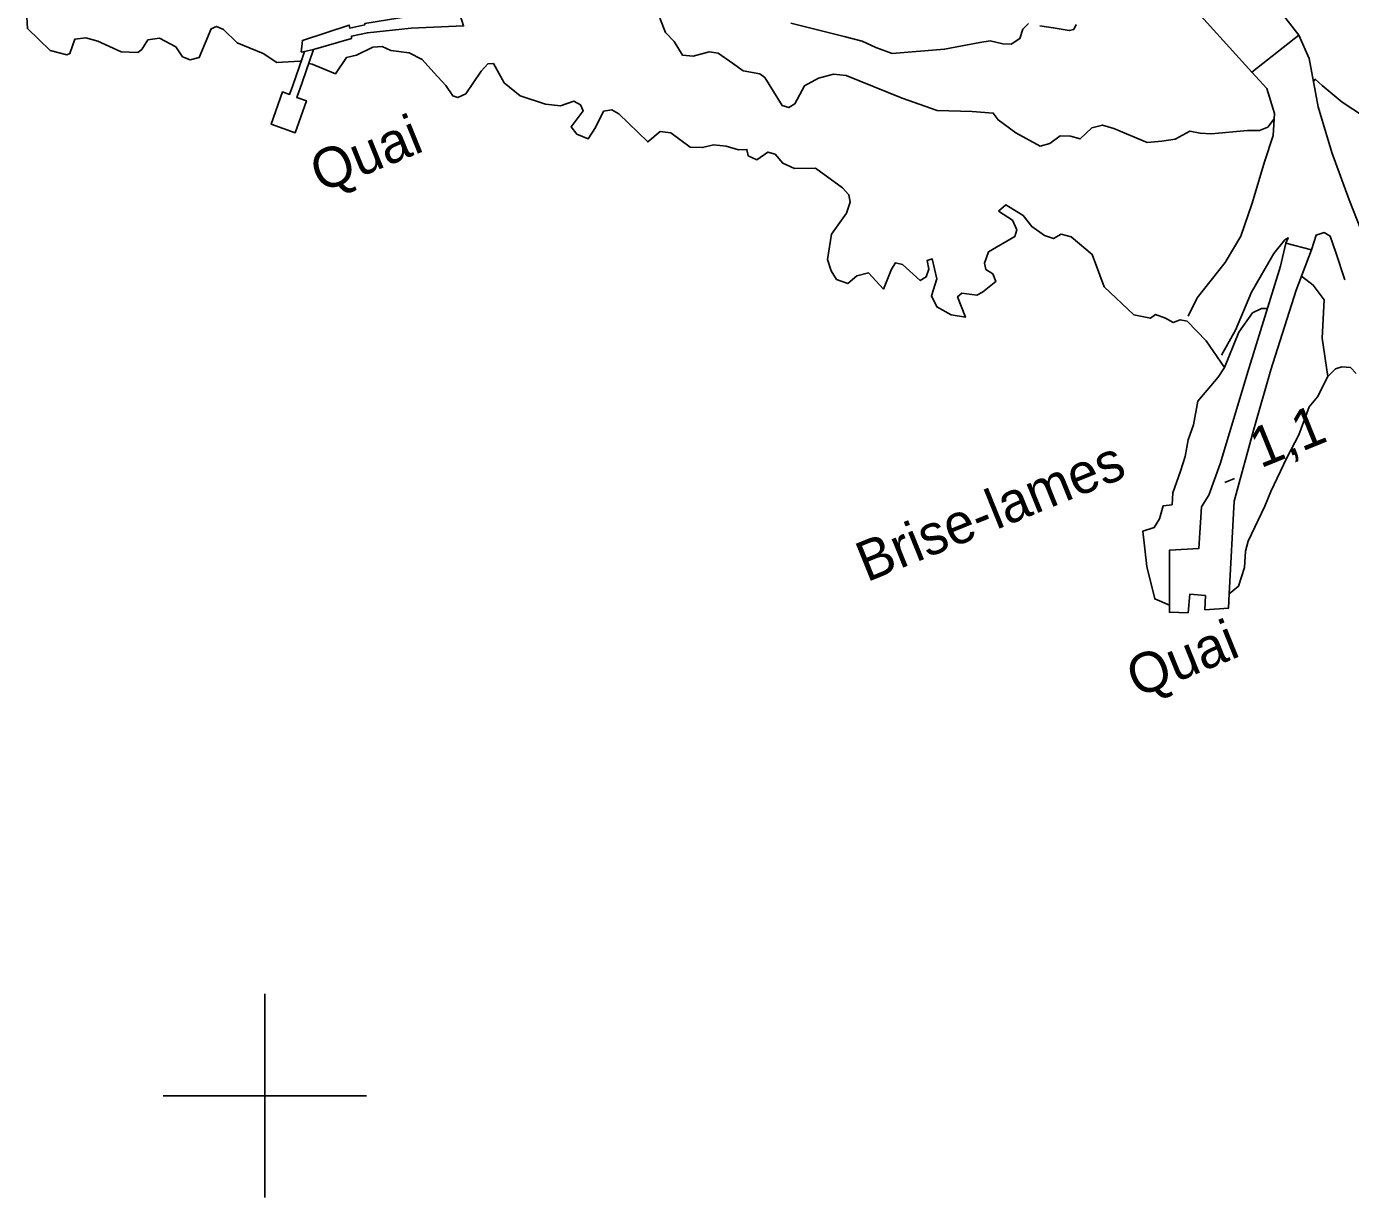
# Model space of a CAD drawing. Extents: x 362852 to 366875, y 5563573 to 5566479.
# Drawn here: x 363576.6 to 363706.7, y 5563990 to 5564105 of the extents above; entities that cross this region are included whole.
import ezdxf

# ---------------------------------------------------------------- set-up
doc = ezdxf.new("R2010")
doc.units = 0
for name, color, linetype in [('Niveau 10', 7, 'Continuous'), ('Niveau 19', 7, 'Continuous'), ('Niveau 2', 7, 'Continuous'), ('Niveau 21', 7, 'Continuous'), ('Niveau 26', 7, 'Continuous'), ('Niveau 3', 7, 'Continuous'), ('Niveau 4', 7, 'Continuous'), ('Niveau 61', 7, 'Continuous')]:
    doc.layers.add(name, color=color, linetype=linetype)

msp = doc.modelspace()

# ---------------------------------------------------------------- linework, layer by layer
at = {"layer": 'Niveau 10'}
for points in [[(363604.79, 5564102.76), (363603.66, 5564099.52), (363603.14, 5564098.06), (363604.08, 5564097.73), (363602.98, 5564094.59), (363600.63, 5564095.42), (363601.75, 5564098.59), (363602.43, 5564098.35), (363602.74, 5564099.22), (363603.71, 5564101.99), (363603.91, 5564102.57)], [(363700.3, 5564083.73), (363699.78, 5564081.48), (363696.7, 5564071.54), (363693.85, 5564062.05), (363692.76, 5564058.98), (363692.03, 5564057.83), (363691.77, 5564053.75), (363688.87, 5564053.58), (363688.87, 5564047.48), (363690.71, 5564047.43), (363690.88, 5564049.26), (363692.41, 5564049.13), (363692.37, 5564047.73), (363694.69, 5564047.89), (363694.76, 5564049.29), (363695.23, 5564058.41), (363697.18, 5564065.48), (363698.85, 5564071.3), (363701.33, 5564079.12), (363702.83, 5564083.08), (363700.3, 5564083.73)], [(363694.76, 5564049.29), (363695.65, 5564050.04), (363696.26, 5564051.87), (363696.34, 5564053.47), (363696.61, 5564054.47), (363698.24, 5564057.92), (363698.83, 5564059.36), (363700.4, 5564062.65), (363701.58, 5564064.91), (363702.62, 5564067.67), (363703.41, 5564068.63), (363704.45, 5564070.64), (363703.89, 5564074.42), (363704.07, 5564078.16), (363703.01, 5564079.62), (363701.84, 5564080.48)], [(363688.87, 5564048.17), (363687.44, 5564048.79), (363686.67, 5564051.98), (363686.27, 5564055.46), (363687.39, 5564055.8), (363687.91, 5564056.65), (363688.25, 5564057.93), (363689.14, 5564058.05), (363689.22, 5564059.21), (363689.96, 5564061.34), (363690.42, 5564062.79), (363690.73, 5564064.43), (363691.24, 5564065.91), (363691.66, 5564068.21), (363693.68, 5564070.57), (363694.29, 5564071.52), (363695.7, 5564075.01), (363697.04, 5564076.88), (363697.91, 5564077.33), (363698.49, 5564077.32)]]:
    msp.add_lwpolyline(points, dxfattribs=at)
at = {"layer": 'Niveau 19'}
for points in [[(363708.78, 5564082.33), (363706.54, 5564087.98), (363704.85, 5564092.64), (363703.5, 5564097.12), (363702.6, 5564101.87), (363701.58, 5564104.16)], [(363696.97, 5564100.52), (363698.45, 5564098.93), (363699.2, 5564096.46), (363699.07, 5564094.3), (363698.21, 5564091.72), (363697.01, 5564087.67), (363695.88, 5564084.44), (363694.34, 5564081.84), (363691.61, 5564078.36), (363690.72, 5564076.57)], [(363706.12, 5564080.15), (363705.22, 5564082.83), (363704.67, 5564084.44), (363704.09, 5564084.77), (363703.29, 5564084.53), (363702.83, 5564083.08)], [(363693.98, 5564072.75), (363695.36, 5564075.2), (363696.95, 5564078.92), (363699.15, 5564082.72), (363700.22, 5564084.06), (363700.56, 5564084.26), (363700.3, 5564083.73)]]:
    msp.add_lwpolyline(points, dxfattribs=at)
at = {"layer": 'Niveau 2'}
for points in [[(363638.82, 5564105.83), (363639.35, 5564104.43), (363640.23, 5564103.54), (363641.04, 5564102.19), (363642.08, 5564102.12), (363643.66, 5564102.54), (363644.53, 5564102.4), (363645.94, 5564101.43), (363647.01, 5564100.68), (363648.64, 5564100.37), (363649.11, 5564100), (363650.82, 5564097.27), (363651.48, 5564097.05), (363652.07, 5564097.42), (363653.02, 5564099.2), (363654.39, 5564099.96), (363655.86, 5564100.33), (363657.1, 5564100.22), (363662.62, 5564097.97), (363666.07, 5564096.78), (363669.5, 5564096.66), (363671.57, 5564096.52), (363672.04, 5564095.85), (363673.77, 5564094.57), (363676.19, 5564093.27), (363677.14, 5564093.54), (363678.15, 5564094.28), (363679.16, 5564094.26), (363680.1, 5564093.97), (363681.26, 5564095.08), (363682.29, 5564095.33), (363683.43, 5564094.99), (363686.7, 5564093.61), (363688.14, 5564093.77), (363689.45, 5564093.95), (363690.87, 5564094.73), (363691.89, 5564094.54), (363692.98, 5564094.49), (363696.54, 5564094.8), (363697.74, 5564094.8), (363698.53, 5564095.13), (363699.17, 5564095.94)], [(363675.04, 5564105.32), (363674.46, 5564104.76), (363674.17, 5564103.83), (363673.33, 5564103.29), (363672.5, 5564103.32), (363671.26, 5564103.6), (363670.26, 5564103.44), (363666.78, 5564102.79), (363661.63, 5564102.38), (363660.02, 5564102.95), (363658.69, 5564103.58), (363656.93, 5564104.03), (363651.69, 5564105.33)], [(363679.71, 5564105.22), (363679.47, 5564104.74), (363679.03, 5564104.62), (363677.47, 5564104.9), (363676.14, 5564105.09)], [(363703.03, 5564099.62), (363703.2, 5564099.85), (363703.9, 5564099.21), (363705.84, 5564097.58), (363707.93, 5564096.2)]]:
    msp.add_lwpolyline(points, dxfattribs=at)
at = {"layer": 'Niveau 21'}
msp.add_lwpolyline([(363690.39, 5564107.82), (363696.97, 5564100.52), (363701.58, 5564104.16), (363695, 5564112.64)], dxfattribs=at)
at = {"layer": 'Niveau 26'}
msp.add_lwpolyline([(363619.17, 5564106.14), (363619.35, 5564105.61), (363619.52, 5564105.07), (363614.39, 5564104.84), (363610.07, 5564104.4), (363608.52, 5564104.08), (363608.5, 5564103.83), (363604.79, 5564102.76), (363603.91, 5564102.57), (363603.57, 5564102.5), (363603.69, 5564103.65), (363608.29, 5564105.15), (363608.35, 5564104.86), (363609.81, 5564105.17), (363609.82, 5564105.3), (363614.29, 5564106.02), (363619.17, 5564106.14)], dxfattribs=at)
at = {"layer": 'Niveau 3'}
msp.add_line((363694.31, 5564060.24), (363695.27, 5564060.63), dxfattribs=at)
at = {"layer": 'Niveau 4'}
for points in [[(363576.58, 5564106.54), (363576.68, 5564104.82), (363578.9, 5564102.67), (363580.53, 5564102.23), (363580.85, 5564102.36), (363581.33, 5564103.76), (363582.4, 5564103.9), (363583.6, 5564103.58), (363585.87, 5564102.53)], [(363585.87, 5564102.53), (363587.52, 5564102.47), (363587.91, 5564102.75), (363588.51, 5564103.7), (363589.64, 5564103.86), (363591.25, 5564103.03), (363591.91, 5564102.05), (363592.67, 5564101.74), (363593.56, 5564101.99), (363594.71, 5564104.8), (363595.24, 5564105.02), (363595.93, 5564104.74), (363597.29, 5564103.43), (363599.82, 5564102.36), (363601.19, 5564101.49), (363603.45, 5564101.63), (363603.57, 5564101.6)], [(363604.32, 5564101.4), (363604.65, 5564101.31), (363606.93, 5564100.38), (363608.02, 5564101.97), (363608.99, 5564102.19), (363610.6, 5564103), (363611.52, 5564103.07), (363612.37, 5564102.67), (363614.17, 5564102.42), (363615.45, 5564101.77), (363616.61, 5564100.5), (363617.78, 5564099.23), (363618.46, 5564098.2), (363618.97, 5564098.03), (363619.75, 5564098.42), (363621.27, 5564100.63), (363621.91, 5564101.34), (363622.46, 5564101.38), (363623.5, 5564099.5), (363625.1, 5564098.22), (363627.59, 5564097.39), (363629.04, 5564097.24), (363630.36, 5564097.67), (363631.01, 5564097.32), (363631.26, 5564096.73), (363630.09, 5564095.17), (363630.64, 5564094.46), (363631.78, 5564093.99), (363632.5, 5564095.11), (363633.28, 5564096.7), (363634.1, 5564096.85), (363634.77, 5564096.44), (363637.62, 5564093.69), (363638.83, 5564094.7), (363639.89, 5564094.58), (363641.79, 5564093.18), (363643.01, 5564093.12), (363644.09, 5564093.39), (363645.33, 5564093.28), (363646.55, 5564092.92), (363647.36, 5564092.94), (363647.5, 5564092.31), (363648.35, 5564091.91), (363649.42, 5564092.68), (363650.13, 5564092.47), (363650.88, 5564091.59), (363652.04, 5564091.07), (363654.09, 5564091.12), (363656.74, 5564089.16), (363657.39, 5564088.49), (363657.5, 5564087.78), (363657.14, 5564086.69), (363655.68, 5564084.63), (363655.29, 5564082.14), (363655.63, 5564081.03), (363656.17, 5564080.18), (363657.28, 5564079.77), (363658.16, 5564080.52), (363659.3, 5564080.81), (363660.78, 5564079.23), (363661.58, 5564081.2), (363661.96, 5564081.8), (363662.65, 5564081.65), (363664.39, 5564080.06), (363664.98, 5564080.43), (363665.24, 5564081.17), (363665.06, 5564082.04), (363665.57, 5564082.19), (363666.01, 5564080.24), (363665.51, 5564078.58), (363666.03, 5564077.48), (363667.43, 5564076.69), (363668.85, 5564076.47), (363668.07, 5564078.47), (363668.48, 5564078.83), (363669.95, 5564078.63), (363670.51, 5564078.93), (363671.83, 5564079.98), (363671.52, 5564080.73), (363670.84, 5564081.14), (363670.7, 5564081.77), (363671.11, 5564082.89), (363673.68, 5564084.4), (363673.9, 5564085.06), (363673.45, 5564086), (363672.08, 5564086.87)], [(363672.08, 5564086.87), (363672.82, 5564087.5), (363674.51, 5564086.45), (363675.35, 5564085.36), (363676.59, 5564084.5), (363677.48, 5564084.18), (363678.23, 5564084.62), (363679.23, 5564084.35), (363681.27, 5564082.63), (363682.48, 5564079.44), (363685.39, 5564076.7), (363687.03, 5564076.38), (363687.52, 5564076.72), (363688.48, 5564076.37), (363689.23, 5564075.93), (363689.93, 5564076.22), (363690.62, 5564076.07), (363692.49, 5564074.16), (363694.29, 5564071.52)], [(363704.45, 5564070.64), (363705.2, 5564071.4), (363705.81, 5564071.59), (363706.66, 5564071.51), (363707.22, 5564070.93)]]:
    msp.add_lwpolyline(points, dxfattribs=at)
at = {"layer": 'Niveau 61'}
for p, q in [((363600, 5564010), (363600, 5563990)), ((363590, 5564000), (363610, 5564000))]:
    msp.add_line(p, q, dxfattribs=at)

# ---------------------------------------------------------------- texts
at = {"layer": 'Niveau 10'}
for s, p in [('Quai', (363605.5, 5564088.66)), ('Brise-lames', (363659.14, 5564050.41)), ('Quai', (363685.71, 5564039.05))]:
    msp.add_text(s, height=3.93, rotation=22.09, dxfattribs=at).set_placement(p)
at = {"layer": 'Niveau 3'}
msp.add_text('1,1  ', height=3.93, rotation=22.09, dxfattribs=at).set_placement((363697.82, 5564061.6))

doc.saveas('drawing.dxf')
